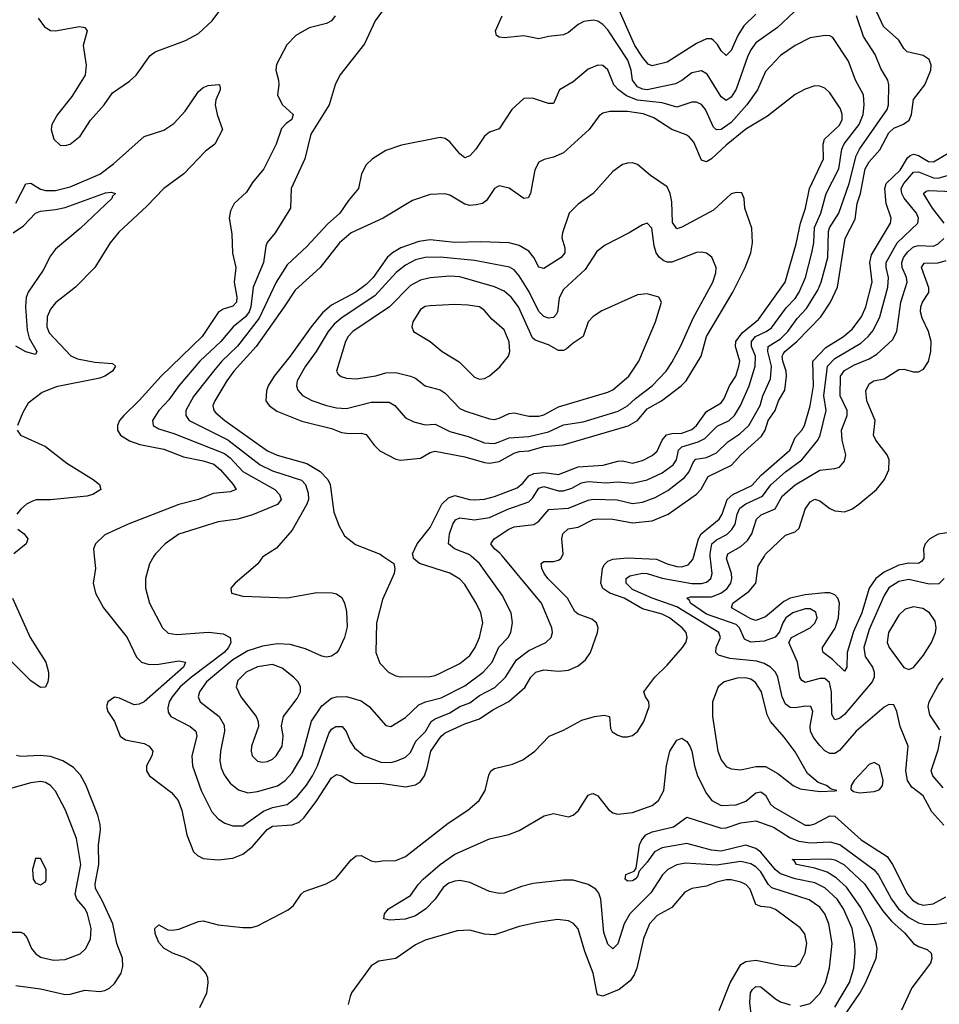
# Model space of a CAD drawing. Header units: inches. Extents: x 1649636 to 1815363, y 506543 to 641975.
# Tile 301 of 656: x 1682505 to 1686234, y 618183 to 622175. Entities that reach past the tile are written whole.
import ezdxf

# ---------------------------------------------------------------- set-up
doc = ezdxf.new("R2010")
doc.units = ezdxf.units.IN
doc.header["$MEASUREMENT"] = 0
doc.layers.add('B6681', color=7, linetype='Continuous')
doc.layers.add('B6682', color=7, linetype='Continuous')

msp = doc.modelspace()

# ---------------------------------------------------------------- linework, layer by layer
at = {"layer": 'B6681', "color": 5}
for points, elevation in [([(1682808, 620000), (1682812.6, 619950), (1682803.9, 619890), (1682812.3, 619850), (1682844.9, 619790), (1682941.4, 619670), (1682978.4, 619590), (1682999.3, 619570), (1683030, 619560.2), (1683070, 619562.1), (1683150, 619575.6), (1683178, 619570), (1683170.1, 619550), (1683010, 619409.3), (1682990, 619399.3), (1682970, 619397.9), (1682910, 619424.2), (1682890, 619428), (1682862.3, 619410), (1682857.5, 619390), (1682862.9, 619370), (1682889.6, 619329.6), (1682912.9, 619270), (1682935, 619255), (1683010, 619240.2), (1683030.3, 619230), (1683044.9, 619210), (1683040.8, 619190), (1683020.2, 619150), (1683019.7, 619130), (1683031.3, 619110), (1683121.3, 619041.3), (1683147.8, 619010), (1683162.4, 618970), (1683182.5, 618870), (1683210, 618800.8), (1683225.9, 618785.9), (1683250, 618774.4), (1683310, 618768.3), (1683370, 618775.9), (1683410, 618792.2), (1683450, 618823.5), (1683508.3, 618891.7), (1683530, 618904.9), (1683610, 618910.6), (1683638.5, 618921.5), (1683659, 618941), (1683710.7, 619009.3), (1683770, 619101.4), (1683790, 619115), (1683810, 619108.9), (1683850, 619083.6), (1683870, 619078.9), (1683970, 619079.4), (1684070, 619065.3), (1684110, 619073.6), (1684130, 619087.1), (1684146.5, 619110), (1684158, 619142), (1684172.1, 619210), (1684213.8, 619270), (1684230, 619284.1), (1684310, 619319.9), (1684370, 619339.9), (1684423.4, 619376.6), (1684489, 619411), (1684553, 619467), (1684578.5, 619510), (1684597.8, 619530), (1684630, 619539.2), (1684690, 619533.2), (1684730, 619538.4), (1684770, 619555), (1684800, 619580), (1684819.9, 619610), (1684847.6, 619690), (1684851.3, 619710), (1684844.4, 619730), (1684824.6, 619744.6), (1684770, 619764.1), (1684755.6, 619775.6), (1684726.4, 619830), (1684646.6, 619910), (1684631.8, 619930), (1684622.3, 619950), (1684619.7, 619970), (1684630, 619978), (1684670, 619978.6), (1684690, 619983), (1684699.8, 619990), (1684704.4, 620000)], 620), ([(1683049.9, 620000), (1683031.3, 619968.7), (1683015.3, 619910), (1683014.9, 619870), (1683032.2, 619810), (1683084.7, 619710), (1683107.1, 619687.1), (1683142.6, 619682.6), (1683271.3, 619691.3), (1683330, 619684.4), (1683358.2, 619670), (1683360.9, 619650), (1683351.5, 619630), (1683334.7, 619610), (1683202.3, 619510), (1683156.7, 619470), (1683123.6, 619430), (1683112, 619410), (1683105.4, 619385.4), (1683107.4, 619367.4), (1683118, 619350), (1683196.9, 619310), (1683219, 619290), (1683223.7, 619270), (1683203.7, 619190), (1683206.7, 619150), (1683241.3, 619050), (1683283.8, 618963.8), (1683310, 618934.7), (1683337.7, 618917.7), (1683370, 618906.7), (1683410, 618907.4), (1683493.8, 618966.2), (1683530, 618981.7), (1683590, 618993.6), (1683630, 619025.2), (1683668.4, 619071.6), (1683693.1, 619110), (1683712.5, 619150), (1683759.4, 619280.6), (1683770, 619298.5), (1683787.2, 619310), (1683812.6, 619310), (1683829.1, 619289.1), (1683845.9, 619250), (1683863.3, 619223.3), (1683901.5, 619190), (1683970, 619165.3), (1684010, 619163.7), (1684035.1, 619170), (1684070, 619185.7), (1684090, 619203.5), (1684111.3, 619250), (1684150.9, 619289.1), (1684173.9, 619330), (1684190, 619340.6), (1684250, 619364.2), (1684290, 619391.1), (1684330, 619405.5), (1684370, 619435.5), (1684431.9, 619468.1), (1684475.7, 619510), (1684519.8, 619580.2), (1684570, 619617.5), (1684639.1, 619650), (1684660.4, 619670), (1684665.6, 619690), (1684662.5, 619710), (1684621, 619810), (1684463, 620000)], 640), ([(1683236.2, 618170), (1683264, 618230), (1683269, 618270), (1683267.9, 618290), (1683260.3, 618310), (1683236.8, 618336.8), (1683213.4, 618353.4), (1683173.6, 618373.6), (1683125.4, 618390), (1683090, 618411.1), (1683070, 618433.6), (1683054.3, 618470), (1683054, 618490), (1683070, 618506), (1683105.8, 618485.8), (1683124, 618484), (1683150, 618488), (1683230, 618518.8), (1683250, 618521.1), (1683310, 618505.8), (1683410, 618494), (1683444.9, 618495.1), (1683470, 618501.3), (1683594.2, 618565.8), (1683615.6, 618584.4), (1683646.6, 618630), (1683659.4, 618640.6), (1683748, 618672), (1683786.8, 618693.2), (1683850, 618768.4), (1683870, 618785), (1683890, 618787), (1683930, 618765.5), (1683950, 618760.3), (1683974.6, 618765.4), (1684030, 618766.6), (1684070, 618782.9), (1684242.4, 618917.6), (1684322.3, 618970), (1684368.4, 619010), (1684393.2, 619050), (1684407.7, 619112.3), (1684416.3, 619130), (1684430, 619138.6), (1684503.9, 619156.1), (1684545.5, 619174.5), (1684593.7, 619210), (1684651.6, 619270), (1684710, 619294), (1684784.6, 619335.4), (1684836, 619350), (1684875.5, 619355.5), (1684897.1, 619350), (1684901.1, 619301.1), (1684908.1, 619288.1), (1684930, 619273.7), (1684950, 619267.6), (1684970, 619267.7), (1684990, 619273.4), (1685011.1, 619290), (1685036.4, 619330), (1685057.2, 619390), (1685056.9, 619410), (1685042.7, 619430), (1685036.3, 619450), (1685081.1, 619510), (1685130, 619557.4), (1685192.3, 619630), (1685206.5, 619650), (1685212.2, 619670), (1685207.4, 619690), (1685191.3, 619710), (1685140.5, 619750), (1685110, 619764.2), (1685030, 619786), (1684955.8, 619830), (1684898.1, 619850), (1684869.3, 619869.3), (1684862.2, 619890), (1684869, 619950), (1684875.5, 619964.5), (1684890, 619979.5), (1684910, 619987.7), (1684970, 619993.6), (1685087.6, 619987.6), (1685130, 619968.9), (1685170, 619958.1), (1685190, 619956.8), (1685215.9, 619964.1), (1685234.2, 619985.8), (1685238.1, 620000)], 580), ([(1683495.9, 620000), (1683490, 619996.2), (1683471.5, 619968.5), (1683378.8, 619890), (1683361, 619870), (1683364.7, 619850), (1683410, 619838.4), (1683590, 619831.5), (1683710, 619852.7), (1683771.8, 619851.8), (1683790, 619847.4), (1683812, 619832), (1683822.8, 619810), (1683830, 619776), (1683832.8, 619712.8), (1683822.7, 619670), (1683799.3, 619620.7), (1683790, 619608.3), (1683770, 619594.8), (1683750, 619590.9), (1683730, 619594.2), (1683664.1, 619624.1), (1683602.3, 619642.3), (1683550, 619644.7), (1683490, 619634.8), (1683430, 619615.6), (1683370, 619579.6), (1683263.3, 619490), (1683234.4, 619450), (1683229.5, 619430), (1683237.5, 619410), (1683314.8, 619350), (1683334.8, 619314.8), (1683336.4, 619290), (1683319.6, 619210), (1683316.8, 619170), (1683321.9, 619141.9), (1683333.9, 619113.9), (1683359.2, 619079.2), (1683392.5, 619052.5), (1683430, 619040.9), (1683470, 619045.4), (1683551.2, 619068.8), (1683581.5, 619090), (1683610, 619121.7), (1683650.3, 619190), (1683688.7, 619331.3), (1683730, 619393.1), (1683770, 619424.1), (1683790, 619430.1), (1683830, 619431.4), (1683890, 619413.9), (1683922.8, 619390), (1683990, 619314), (1684010, 619308.8), (1684070, 619346.2), (1684123.1, 619396.9), (1684151, 619409), (1684214.3, 619425.7), (1684310, 619474), (1684385.2, 619530), (1684420.9, 619570), (1684448.8, 619631.2), (1684485.7, 619670), (1684497.3, 619690), (1684503, 619730), (1684498.1, 619770), (1684462.3, 619842.3), (1684370, 619970.5), (1684336.5, 620000)], 660), ([(1683978.2, 620000), (1684022, 619970), (1684027, 619950), (1684023.2, 619930), (1683976.2, 619823.8), (1683951.9, 619730), (1683949.3, 619610), (1683965.5, 619565.5), (1684000.3, 619530), (1684030, 619514.2), (1684050, 619510.2), (1684170, 619512.4), (1684190, 619516.1), (1684210, 619526.1), (1684290, 619564.2), (1684330, 619596.6), (1684352.7, 619630), (1684369.8, 619669.8), (1684383.2, 619730), (1684374.5, 619770), (1684355.9, 619810), (1684310, 619884.5), (1684290, 619906.2), (1684250, 619931.2), (1684126, 619970), (1684102.7, 619990), (1684100.3, 620000)], 680), ([(1686251.9, 618910), (1686203.4, 618963.4), (1686168.6, 619028.6), (1686123.1, 619063.1), (1686104.8, 619090), (1686097.8, 619130), (1686108.3, 619230), (1686075, 619310), (1686061.7, 619370), (1686050, 619397), (1686030, 619398.3), (1686010, 619388.4), (1685897.6, 619290), (1685830, 619212.2), (1685810, 619199.8), (1685790, 619199.5), (1685770, 619210.6), (1685750, 619232), (1685724.3, 619264.3), (1685712.2, 619290), (1685709.9, 619310.1), (1685721.9, 619370), (1685713.1, 619390), (1685692.1, 619392.1), (1685650, 619384.9), (1685630, 619386.2), (1685610, 619399.9), (1685596.7, 619430), (1685579.4, 619510), (1685569.9, 619530), (1685549.9, 619549.9), (1685524.2, 619564.2), (1685493.8, 619573.8), (1685385, 619585), (1685338.8, 619598.8), (1685327.3, 619610), (1685329.2, 619630), (1685346.8, 619670), (1685339.9, 619690), (1685170, 619794), (1685069.4, 619829.4), (1684990, 619865.4), (1684964.2, 619890), (1684963.8, 619896.2), (1684963.8, 619910), (1684979.2, 619920.8), (1685030, 619931.3), (1685050, 619929.7), (1685110, 619910.1), (1685230, 619889.5), (1685270, 619888.5), (1685290, 619894.3), (1685308.1, 619910), (1685313.6, 619930), (1685305.5, 620000)], 560), ([(1686253.9, 619910), (1686231.9, 619888.1), (1686193.4, 619886.6), (1686110, 619905.4), (1686070, 619897.6), (1686029.1, 619870.9), (1686010, 619839.8), (1685950, 619702.4), (1685927.6, 619630), (1685933.5, 619593.5), (1685963.6, 619550), (1685970.6, 619530), (1685969.6, 619510), (1685962.3, 619490), (1685850, 619358.1), (1685830, 619341.4), (1685810, 619335.9), (1685798.5, 619358.5), (1685796.9, 619450), (1685788.4, 619488.4), (1685770, 619503.8), (1685750, 619504), (1685690, 619487.7), (1685676.4, 619496.4), (1685669.2, 619509.2), (1685659.5, 619570), (1685623.5, 619650), (1685635.1, 619670), (1685710, 619709.5), (1685730, 619728.6), (1685739.5, 619750), (1685733.4, 619773.4), (1685710, 619786.4), (1685690, 619786.4), (1685639.7, 619770), (1685612.3, 619750), (1685599.8, 619730), (1685586.7, 619693.3), (1685568.2, 619671.8), (1685524.4, 619655.6), (1685470, 619650.7), (1685443.8, 619663.8), (1685423.4, 619710), (1685410, 619722.3), (1685290, 619764.1), (1685224.7, 619810), (1685220.8, 619820.8), (1685209.8, 619830), (1685225.2, 619834.8), (1685310, 619835.4), (1685348.7, 619850), (1685372.7, 619867.3), (1685388.6, 619890), (1685393.4, 619910), (1685391.2, 619930), (1685371.4, 619990), (1685373.9, 620000)], 540), ([(1686170.7, 620000), (1686171, 619990), (1686162.4, 619977.6), (1686149.2, 619970.8), (1686110, 619971.2), (1686070, 619963), (1686010, 619934.4), (1685976.3, 619910), (1685949.8, 619870.2), (1685919.3, 619770), (1685885.7, 619694.3), (1685859.9, 619610), (1685859, 619550), (1685850, 619534), (1685801.6, 619581.6), (1685762.5, 619610), (1685760.8, 619620.8), (1685759.9, 619630), (1685812.2, 619707.8), (1685825.2, 619750), (1685829.2, 619810), (1685822, 619830), (1685810, 619843.1), (1685790.8, 619850.8), (1685770, 619851.7), (1685690, 619843.1), (1685630, 619829.4), (1685603.7, 619816.3), (1685530, 619753.6), (1685490, 619739.6), (1685470, 619745.4), (1685392.1, 619790), (1685397.1, 619810), (1685462.6, 619857.4), (1685489.9, 619890), (1685500.2, 619959.8), (1685525.1, 620000)], 520), ([(1682475.9, 619830), (1682547.6, 619670), (1682611.1, 619570), (1682621.7, 619530), (1682622, 619510), (1682619.5, 619490), (1682610, 619469.4), (1682590, 619468), (1682550, 619494.2), (1682432.7, 619612.7)], 580), ([(1686236, 619296), (1686196.3, 619356.3), (1686188.9, 619390), (1686193.6, 619410), (1686230, 619477.2), (1686250, 619505.2)], 540), ([(1685670, 618175.6), (1685710, 618186.6), (1685750, 618226.5), (1685772.5, 618270), (1685788.6, 618331.4), (1685799, 618430), (1685786.3, 618510), (1685769.9, 618550), (1685750, 618576.5), (1685706.4, 618606.4), (1685555, 618655), (1685539.5, 618670), (1685510, 618720.1), (1685490, 618740.1), (1685470, 618752.8), (1685430, 618762.6), (1685330, 618747.7), (1685204.4, 618755.6), (1685170, 618748.4), (1685134, 618730), (1685111.7, 618708.3), (1685064.8, 618635.2), (1684979.1, 618550), (1684956.9, 618510), (1684930, 618428.2), (1684910, 618408.7), (1684890, 618427.2), (1684873.9, 618473.9), (1684861.2, 618610), (1684854.1, 618634.1), (1684841.6, 618650), (1684810, 618669.1), (1684750, 618686.5), (1684710, 618686.6), (1684587.5, 618672.5), (1684539.7, 618660.3), (1684470, 618633.9), (1684450, 618632), (1684410, 618641), (1684330, 618676.8), (1684290, 618684.7), (1684270, 618682.8), (1684245.4, 618674.6), (1684222.6, 618657.4), (1684190, 618609.8), (1684152.2, 618570), (1684110, 618542), (1684068.3, 618528.3), (1684004.8, 618524.8), (1683982, 618530), (1683985.2, 618550), (1684001.2, 618570), (1684090, 618623.7), (1684122.4, 618670), (1684142, 618690), (1684210.8, 618750), (1684270, 618792.1), (1684410, 618853.4), (1684488.7, 618871.3), (1684530, 618887.4), (1684632.1, 618947.9), (1684670, 618956.5), (1684730, 618943.1), (1684750, 618950.3), (1684770.6, 618969.4), (1684810, 619030.4), (1684823.8, 619036.2), (1684830, 619038.4), (1684850, 619028.2), (1684893.3, 618973.3), (1684910, 618959.5), (1684930, 618953.4), (1684990, 618960.8), (1685070, 618989.2), (1685095.3, 619010), (1685117.1, 619050), (1685127.5, 619150), (1685141.4, 619210), (1685170, 619253.4), (1685190, 619262.6), (1685210, 619248.9), (1685222, 619230), (1685230.8, 619210), (1685241.4, 619150), (1685254.3, 619110), (1685290, 619038), (1685311.4, 619010), (1685350, 618989.5), (1685410, 618991.3), (1685450, 619007.3), (1685490, 619040.5), (1685510, 619045.1), (1685530, 619031), (1685550, 618994.3), (1685562.7, 618982.7), (1685690, 618909.7), (1685710, 618908.9), (1685730, 618914.2), (1685790, 618947.7), (1685810, 618945.8), (1685917.9, 618850), (1686022.2, 618782.2), (1686044.1, 618750), (1686104.6, 618630), (1686125.1, 618605.1), (1686149.3, 618590), (1686170, 618585.5), (1686209, 618591), (1686261.1, 618618.9)], 560), ([(1686250, 619061), (1686207.6, 619110), (1686200.7, 619130), (1686230, 619214.9), (1686240.1, 619270)], 540), ([(1682490, 618259.7), (1682590, 618246.6), (1682690, 618223.2), (1682710, 618224.6), (1682770, 618241.1), (1682830, 618235.2), (1682850, 618238.8), (1682870, 618249.1), (1682890, 618267.6), (1682917.1, 618310), (1682923.4, 618336.6), (1682922, 618370), (1682899.7, 618430), (1682883.6, 618510), (1682841.6, 618601.6), (1682812.3, 618652.3), (1682811.3, 618671.3), (1682825.8, 618750), (1682825.5, 618830), (1682833.7, 618890), (1682832, 618912), (1682821.9, 618950), (1682773, 619073), (1682751.7, 619111.7), (1682723.2, 619143.2), (1682679.8, 619170), (1682630, 619187.5), (1682588.1, 619191.9), (1682510, 619188), (1682492.5, 619192.5)], 620), ([(1682450, 618476.3), (1682510, 618475.8), (1682520.3, 618470), (1682534.2, 618454.2), (1682553, 618410), (1682569.6, 618389.6), (1682590, 618375), (1682642, 618362), (1682690, 618365.5), (1682750, 618388.3), (1682772.4, 618407.6), (1682792.5, 618447.5), (1682795, 618490), (1682780.7, 618550), (1682771.4, 618570), (1682737.3, 618610), (1682730.7, 618630), (1682753.5, 618750), (1682735.6, 618855.6), (1682691.8, 618970), (1682650, 619047.6), (1682630, 619070.7), (1682610, 619082.9), (1682590, 619087), (1682550, 619081.5), (1682410, 619042)], 640), ([(1685810, 618172.3), (1685870, 618271.9), (1685887.3, 618330), (1685892.9, 618390), (1685891.5, 618428.5), (1685880.3, 618490), (1685846.2, 618570), (1685819.7, 618610), (1685770, 618655.7), (1685730, 618675.3), (1685650, 618691.5), (1685590, 618712.2), (1685570, 618728.6), (1685510, 618800.6), (1685490, 618814.7), (1685450, 618827.9), (1685350, 618804), (1685310, 618808.1), (1685210, 618835.3), (1685110, 618818.1), (1685079, 618801), (1685050, 618758.8), (1685016.7, 618723.3), (1685010, 618701.3), (1685000.3, 618690), (1684990, 618683.5), (1684970, 618683.1), (1684960.5, 618690), (1684962.7, 618710), (1684996.6, 618723.4), (1685004.4, 618735.6), (1685019.1, 618830), (1685028, 618850), (1685044.4, 618870), (1685070, 618882.5), (1685156.8, 618903.2), (1685210, 618942), (1685350, 618897.8), (1685370, 618898.4), (1685430, 618918.7), (1685490, 618926.6), (1685561.3, 618901.3), (1685630, 618858.2), (1685664.8, 618844.8), (1685710, 618838.2), (1685790, 618841.5), (1685831.1, 618831.1), (1685970, 618728.6), (1685987.3, 618707.3), (1686040.1, 618610), (1686068.5, 618570), (1686110, 618535.3), (1686150, 618513.6), (1686172.3, 618507.7), (1686213.1, 618506.9), (1686283.3, 618516.7)], 540), ([(1685803.8, 618070), (1685911.6, 618228.4), (1685935.3, 618270), (1685978.7, 618370), (1685982, 618410), (1685978.6, 618430), (1685957.4, 618490), (1685915.5, 618575.5), (1685857.5, 618657.5), (1685815.9, 618695.9), (1685778.8, 618718.8), (1685730, 618734.5), (1685655.1, 618750), (1685646.1, 618766.1), (1685637.2, 618770), (1685790, 618773.1), (1685810, 618768.7), (1685846.8, 618750), (1685931.2, 618671.2), (1686003.2, 618563.2), (1686040, 618520), (1686092.7, 618472.7), (1686130, 618430.1), (1686150, 618417.3), (1686185.2, 618405.2), (1686201, 618390), (1686203.5, 618370), (1686198.4, 618350), (1686123.3, 618250), (1686080.5, 618159.5)], 520), ([(1685342.1, 618157.9), (1685385.9, 618270), (1685430, 618344.1), (1685450, 618357.3), (1685490, 618362.6), (1685590, 618341.7), (1685650, 618336.9), (1685670.4, 618349.6), (1685690.5, 618390), (1685697, 618430), (1685688.6, 618468.6), (1685670, 618492.9), (1685570, 618567.7), (1685550, 618575.6), (1685510, 618580.1), (1685490, 618588.5), (1685467.1, 618650), (1685450, 618668.4), (1685430, 618678.3), (1685390, 618688.5), (1685370, 618688), (1685330, 618678.3), (1685290, 618662), (1685230, 618653.1), (1685202.6, 618637.4), (1685150, 618576), (1685090, 618543.8), (1685058.8, 618510), (1685034.4, 618450), (1685007, 618330), (1684996.8, 618303.2), (1684981, 618279), (1684936.3, 618243.7), (1684870, 618216.8), (1684850, 618221.6), (1684846.4, 618226.4), (1684830.4, 618310), (1684796.9, 618396.9), (1684770, 618489.6), (1684751.1, 618511.1), (1684730, 618522.2), (1684686.4, 618526.4), (1684605.4, 618514.6), (1684530, 618498.3), (1684430, 618465), (1684390, 618467.2), (1684330, 618483.5), (1684279, 618481), (1684150, 618443.6), (1684110, 618424.5), (1684030.6, 618369.4), (1683962, 618358), (1683930, 618339.3), (1683851.4, 618230), (1683845.1, 618214.9), (1683837.4, 618182.6)], 580), ([(1685476.6, 618096.6), (1685465.6, 618190), (1685468.8, 618230), (1685476.8, 618243.2), (1685490, 618255.3), (1685510, 618254), (1685570, 618205.2), (1685590, 618193.7), (1685630, 618181.3)], 560)]:
    msp.add_lwpolyline(points, dxfattribs=dict(at, elevation=elevation))
for points, elevation in [([(1686130, 619794.5), (1686095.1, 619784.9), (1686070, 619760.4), (1686028.4, 619690), (1686023.2, 619650), (1686030.9, 619630), (1686090, 619548.8), (1686110, 619540.9), (1686130, 619548.9), (1686170, 619598), (1686202.6, 619650), (1686218, 619690), (1686220.8, 619710), (1686216.8, 619736.8), (1686194.8, 619770), (1686167.2, 619787.2)], 560), ([(1683530, 619560.9), (1683470, 619551.3), (1683423.8, 619530), (1683390, 619496.4), (1683383.6, 619470), (1683401.5, 619430), (1683463.9, 619350), (1683472.9, 619330), (1683474, 619310), (1683445.5, 619230), (1683443.7, 619210), (1683448.6, 619190), (1683470, 619169.4), (1683490, 619165), (1683510, 619167.3), (1683530, 619176.6), (1683545.3, 619190), (1683569.8, 619230), (1683573.9, 619270), (1683567.5, 619312.5), (1683574.4, 619350), (1683630, 619423.2), (1683643.4, 619450), (1683643.7, 619470), (1683634.5, 619490), (1683615.9, 619510), (1683570, 619546.3)], 680), ([(1685450, 619507), (1685414.3, 619505.7), (1685361.7, 619490), (1685338, 619470), (1685313.8, 619410), (1685315, 619350), (1685336.2, 619210), (1685350, 619174.3), (1685370, 619147.2), (1685390, 619137.5), (1685430, 619134.4), (1685490, 619147.9), (1685530, 619146.6), (1685578.7, 619118.7), (1685642, 619070), (1685670, 619057.3), (1685750, 619046.3), (1685810, 619048.9), (1685818, 619050), (1685795.9, 619055.9), (1685777.2, 619070), (1685742.7, 619082.7), (1685699.3, 619119.3), (1685650, 619206.4), (1685605.7, 619265.7), (1685549.1, 619329.1), (1685536.4, 619356.4), (1685512.8, 619450), (1685488.2, 619488.2), (1685470, 619500.7)], 580), ([(1685970, 619164), (1685950, 619154.8), (1685888.9, 619090), (1685876.3, 619070), (1685876, 619056), (1685886.2, 619046.2), (1685910, 619040.4), (1685970, 619045.4), (1685990, 619053.2), (1685998.2, 619061.8), (1686004, 619070), (1686006.9, 619090), (1685991, 619151)], 580), ([(1682590, 618774), (1682570, 618774), (1682557.3, 618730), (1682560.7, 618690), (1682570, 618676), (1682590, 618668), (1682610, 618681), (1682612.7, 618687.3), (1682613.3, 618730)], 660)]:
    msp.add_lwpolyline(points, close=True, dxfattribs=dict(at, elevation=elevation))
at = {"layer": 'B6682', "color": 5}
for points, elevation in [([(1684032.5, 622287.5), (1683946.7, 622170), (1683902.9, 622077.1), (1683803.6, 621950), (1683784.9, 621910), (1683760.8, 621830), (1683685.8, 621710), (1683662, 621610), (1683606.4, 621490), (1683602.8, 621410), (1683541.3, 621310), (1683508.5, 621271.5), (1683503.1, 621256.9), (1683494.2, 621190), (1683451.6, 621090), (1683442.9, 621010), (1683435.3, 620990), (1683420.9, 620970), (1683370.6, 620930), (1683320.3, 620870), (1683235.9, 620790), (1683151, 620690), (1683110, 620633.6), (1683069.5, 620590), (1683043.9, 620550), (1683046, 620530), (1683070, 620516), (1683130, 620497.1), (1683335.8, 620415.8), (1683358.3, 620398.3), (1683410, 620343.7), (1683539.8, 620270), (1683559.5, 620250), (1683565.5, 620230), (1683550.4, 620209.6), (1683450, 620166.8), (1683390, 620150.5), (1683310, 620139.5), (1683150, 620089.7), (1683095.8, 620050), (1683055.8, 620010), (1683049.9, 620000)], 640), ([(1682580.6, 622180.6), (1682605.9, 622145.9), (1682630, 622131.2), (1682650, 622129.5), (1682747.5, 622147.5), (1682770, 622143.1), (1682778.5, 622130), (1682762.8, 622070), (1682775.3, 621990), (1682770.3, 621950), (1682716.9, 621863.1), (1682658.3, 621790), (1682635.6, 621750), (1682632.9, 621730), (1682644, 621690), (1682670, 621665.6), (1682690, 621664.6), (1682710, 621670.2), (1682750, 621701.8), (1682792.8, 621767.2), (1682848.4, 621830), (1682882, 621878), (1682950, 621925.1), (1682977, 621950), (1683033.8, 622030), (1683055.1, 622044.9), (1683177.6, 622090), (1683230, 622118.2), (1683286, 622170), (1683350, 622256.9)], 620), ([(1685711.1, 622268.9), (1685577.6, 622142.4), (1685490, 622080.2), (1685470, 622052.8), (1685456.5, 622023.5), (1685410, 621892.3), (1685390, 621860.2), (1685370, 621846.9), (1685350, 621861.6), (1685293.5, 621953.5), (1685270, 621967.8), (1685230, 621959.6), (1685190, 621928.1), (1685165.1, 621914.9), (1685050, 621890.9), (1685030, 621892.6), (1685010, 621902.4), (1684990.7, 621930), (1684984.8, 621970), (1684970.6, 622010), (1684890, 622132.8), (1684870, 622155.2), (1684850, 622169.1), (1684830, 622172.3), (1684793.1, 622166.9), (1684770, 622155.7), (1684730, 622122.9), (1684710, 622112.9), (1684650, 622106.8), (1684610, 622096.8), (1684550, 622109.8), (1684470, 622100.5), (1684450, 622103.6), (1684439.3, 622110), (1684434, 622130), (1684461.7, 622190)], 640), ([(1684704.4, 620000), (1684709, 620010), (1684704, 620070), (1684707.1, 620090), (1684729.6, 620110.4), (1684770, 620116.8), (1684830, 620148), (1684850, 620151.6), (1684910, 620150.1), (1684990, 620134.8), (1685070, 620143.3), (1685134.6, 620170), (1685250, 620251.2), (1685268.5, 620271.5), (1685297.1, 620322.9), (1685391.2, 620368.8), (1685429.5, 620410.5), (1685513.8, 620486.2), (1685527.4, 620510), (1685540.4, 620550), (1685568.5, 620590), (1685581.9, 620630), (1685607.2, 620672.8), (1685614.6, 620730), (1685612.9, 620750), (1685599.5, 620790), (1685597, 620810), (1685600.9, 620819.1), (1685607.9, 620830), (1685656.6, 620870), (1685753.3, 620970), (1685792.4, 621030), (1685820.7, 621090), (1685852.9, 621287.1), (1685893.4, 621366.6), (1685900.9, 621430), (1685915.1, 621470), (1685934.1, 621570), (1685950, 621598.1), (1685992.7, 621647.3), (1686030, 621716.3), (1686050, 621734.6), (1686088.9, 621751.1), (1686112.1, 621767.9), (1686121.7, 621790), (1686128.9, 621851.1), (1686175.2, 621910), (1686200.2, 621970), (1686201.6, 621990), (1686192.9, 622012.9), (1686168.9, 622028.9), (1686104.1, 622044.1), (1686090, 622057.8), (1686070, 622091.9), (1686007.3, 622147.3), (1685950.4, 622270)], 620), ([(1685490, 622197.3), (1685441.7, 622150), (1685416.6, 622110), (1685390, 622049.8), (1685370, 622028.8), (1685350, 622047.7), (1685334.3, 622074.3), (1685318.9, 622090), (1685310, 622096.5), (1685290, 622096.4), (1685250, 622077.4), (1685130, 622002.2), (1685070, 621987.5), (1685054.2, 621994.2), (1685030, 622022), (1684998.9, 622070), (1684919.3, 622250)], 620), ([(1683783.9, 622190), (1683770.3, 622170), (1683750, 622159.8), (1683679.1, 622140.9), (1683624.9, 622110), (1683587.9, 622072.1), (1683546.8, 621993.2), (1683544.1, 621970), (1683555.4, 621930), (1683556.3, 621910), (1683550.2, 621869.8), (1683570, 621831.3), (1683614.5, 621790), (1683609.1, 621770), (1683586, 621754), (1683567.1, 621732.9), (1683545.7, 621670), (1683495.5, 621570), (1683450, 621514.6), (1683424.8, 621475.2), (1683374.9, 621430), (1683360.4, 621399.6), (1683354.4, 621370), (1683366.1, 621306.1), (1683367.7, 621227.7), (1683381.2, 621170), (1683374.4, 621110), (1683385.4, 621050), (1683383.9, 621030), (1683370, 621012.8), (1683330, 621000.8), (1683310, 620988), (1683244.9, 620890), (1683078.8, 620730), (1682990, 620631.1), (1682927.1, 620570), (1682910.1, 620550), (1682901.6, 620530), (1682902.5, 620510), (1682914.5, 620490), (1682950, 620466.8), (1682993.2, 620453.2), (1683090, 620433.5), (1683170, 620402.3), (1683250, 620386), (1683292.3, 620372.3), (1683319.9, 620350), (1683371.6, 620290), (1683383.1, 620270), (1683359.2, 620260.8), (1683290, 620254.4), (1683230, 620229.4), (1683150, 620209), (1682945.2, 620130), (1682850, 620086.1), (1682813.4, 620050), (1682805.3, 620030), (1682808, 620000)], 620), ([(1684463, 620000), (1684452.5, 620012.5), (1684430.8, 620030), (1684415.8, 620050), (1684429.7, 620070), (1684488.4, 620110), (1684510, 620118.8), (1684590, 620127.6), (1684610, 620141.2), (1684651.3, 620188.7), (1684730, 620194.7), (1684810, 620227.2), (1684830, 620231.3), (1684928.2, 620228.2), (1684990, 620213.8), (1685030, 620219.3), (1685081.9, 620238.1), (1685133.4, 620266.6), (1685201.5, 620318.5), (1685219.1, 620340.9), (1685237.7, 620382.3), (1685247.2, 620392.8), (1685290, 620399.3), (1685330, 620418.4), (1685376, 620464), (1685424.8, 620495.2), (1685461.7, 620530), (1685508.1, 620610), (1685518.5, 620650), (1685550, 620718.9), (1685553.9, 620770), (1685539.4, 620830), (1685539.7, 620850), (1685590, 620880.9), (1685620.1, 620910), (1685657.1, 620962.9), (1685696.1, 621003.9), (1685741.7, 621078.3), (1685755.6, 621110), (1685781.6, 621210), (1685784.4, 621315.6), (1685789.3, 621330.7), (1685826.1, 621390), (1685868.9, 621511.1), (1685897.5, 621622.5), (1685910.9, 621649.1), (1686022.2, 621810), (1686027.6, 621830), (1686029.9, 621909.9), (1686025.8, 621930), (1685996.4, 621976.4), (1685974.1, 622034.1), (1685926.8, 622106.8), (1685897.9, 622190)], 640), ([(1684336.5, 620000), (1684330, 620005.7), (1684268.7, 620030), (1684244.6, 620050), (1684247.9, 620090), (1684262.2, 620130), (1684273, 620147), (1684290, 620155), (1684350, 620147.6), (1684410, 620156.8), (1684484.1, 620190), (1684570, 620220.8), (1684584.8, 620235.2), (1684610, 620275.8), (1684630, 620282.9), (1684690, 620264.8), (1684710, 620265.1), (1684744.3, 620275.7), (1684783, 620297), (1684810, 620302.5), (1684883.4, 620296.6), (1684930, 620301.8), (1684990, 620295.3), (1685050, 620309.2), (1685110, 620338.3), (1685154.3, 620370), (1685169, 620390), (1685176.7, 620430), (1685190, 620443), (1685256.2, 620463.8), (1685282.8, 620477.2), (1685333.7, 620526.3), (1685382.4, 620550), (1685403.1, 620570), (1685427.9, 620610), (1685463.1, 620690), (1685487.9, 620770), (1685488.7, 620810), (1685472.3, 620850), (1685473, 620870), (1685489.3, 620890.7), (1685532.1, 620910), (1685554, 620926), (1685612.9, 621007.1), (1685650, 621045), (1685665.9, 621070), (1685691.4, 621130), (1685717.5, 621230), (1685725.3, 621270), (1685727.9, 621332.1), (1685754.3, 621390), (1685775.8, 621470), (1685827.3, 621570), (1685838.9, 621650), (1685848.8, 621671.2), (1685909.5, 621750), (1685924.8, 621790), (1685929.9, 621830), (1685926.2, 621870), (1685894, 621930), (1685865.8, 622005.8), (1685802, 622102), (1685790, 622109.7), (1685771, 622111), (1685710, 622100.7), (1685650, 622069.8), (1685590.2, 622030), (1685530, 621964.4), (1685496.4, 621890), (1685453.9, 621830), (1685390, 621758.3), (1685350, 621729.5), (1685330, 621727.9), (1685318.8, 621738.8), (1685285.6, 621810), (1685270, 621830.5), (1685250, 621840.2), (1685230, 621839.6), (1685170, 621819.9), (1685110, 621837.2), (1685010, 621848), (1684965.9, 621865.9), (1684933.2, 621890), (1684915, 621910), (1684890, 621971.1), (1684870, 621988.5), (1684850, 621990.8), (1684810, 621974.2), (1684750, 621923.1), (1684694, 621890), (1684670, 621834.5), (1684650, 621834.5), (1684584, 621856), (1684550, 621855.1), (1684501.5, 621810), (1684450, 621731.8), (1684410, 621718.4), (1684390, 621702.9), (1684354.7, 621650), (1684330, 621623), (1684310, 621615.1), (1684290, 621631.3), (1684250, 621679.7), (1684230, 621693.3), (1684210, 621697.6), (1684054, 621666), (1683990, 621643.9), (1683935.3, 621610), (1683910, 621585.6), (1683891.5, 621550), (1683878.9, 621490), (1683838, 621442), (1683803.8, 621390), (1683753.9, 621346.1), (1683670, 621255), (1683590, 621180.7), (1683545.1, 621110), (1683475.8, 620964.2), (1683388.3, 620851.7), (1683324.9, 620790), (1683291, 620750), (1683210, 620646.5), (1683179.1, 620590), (1683179, 620570), (1683193.1, 620550), (1683350, 620471.4), (1683480.1, 620370), (1683530, 620346.3), (1683647.7, 620307.7), (1683663.8, 620290), (1683675, 620255), (1683676.6, 620230), (1683670.1, 620210), (1683610, 620105.1), (1683547.1, 620032.9), (1683495.9, 620000)], 660), ([(1682489.7, 621430.3), (1682530, 621508.7), (1682550, 621511.5), (1682590, 621488), (1682610, 621481.6), (1682650, 621482.6), (1682710, 621496.7), (1682830, 621548.2), (1682886.2, 621590), (1683010, 621701), (1683090, 621726.9), (1683130, 621753.7), (1683176, 621804), (1683230, 621883.5), (1683250, 621900.1), (1683270, 621907.8), (1683311.3, 621911.3), (1683316, 621910), (1683318.9, 621898.9), (1683318.9, 621890), (1683300.9, 621850), (1683298.6, 621830), (1683306.5, 621790), (1683327.2, 621730), (1683296.3, 621670), (1683258.5, 621641.5), (1683170.6, 621550), (1683090.1, 621490), (1683021.1, 621418.9), (1682906.8, 621313.2), (1682872.6, 621270), (1682810, 621169.8), (1682731.8, 621090), (1682650, 621026.5), (1682630, 621001.6), (1682616.9, 620970), (1682616, 620930), (1682625.4, 620905.4), (1682712.5, 620812.5), (1682740.2, 620800.2), (1682810, 620785.8), (1682881.3, 620781.3), (1682894.2, 620770), (1682881.1, 620750), (1682851.3, 620730), (1682830, 620722.1), (1682653.5, 620686.5), (1682596.3, 620663.7), (1682540.4, 620619.6), (1682517.6, 620582.4), (1682496.5, 620530)], 580), ([(1684100.3, 620000), (1684098, 620010), (1684116.8, 620050), (1684170, 620116.3), (1684216.7, 620210), (1684243.5, 620236.5), (1684270, 620245.5), (1684329.7, 620229.7), (1684350, 620228.9), (1684390, 620231.2), (1684430, 620241.1), (1684522.5, 620277.5), (1684544.8, 620295.2), (1684570, 620325.6), (1684590, 620335.5), (1684630, 620339.1), (1684690, 620330.4), (1684770, 620361.4), (1684871.5, 620368.5), (1684930, 620384.8), (1684950, 620385.7), (1684990, 620377.2), (1685030, 620387.5), (1685070, 620408.6), (1685090, 620425.3), (1685110.3, 620470), (1685127.8, 620492.2), (1685150, 620497.6), (1685190, 620498.8), (1685230, 620513.3), (1685250, 620530.1), (1685290, 620586.1), (1685350, 620621.7), (1685361.6, 620638.4), (1685383.4, 620690), (1685408.7, 620730), (1685421.7, 620770), (1685424.7, 620790), (1685407.6, 620850), (1685409.6, 620870.4), (1685434.6, 620905.4), (1685500.5, 620959.5), (1685609.3, 621110.7), (1685654.2, 621265.8), (1685670.9, 621350), (1685692, 621410), (1685708.4, 621490), (1685764, 621610), (1685763.2, 621670), (1685768.2, 621690), (1685830, 621747), (1685839.9, 621770), (1685840.4, 621790), (1685833.1, 621813.1), (1685790, 621877.7), (1685770, 621896.8), (1685750, 621904.5), (1685730, 621905.8), (1685690, 621893.6), (1685650, 621871.6), (1685536.9, 621783.1), (1685450, 621730.9), (1685370, 621666.5), (1685310, 621610.4), (1685290, 621598), (1685270, 621605.8), (1685238.1, 621678.1), (1685219.9, 621699.9), (1685208.1, 621708.1), (1685150, 621728.9), (1685077.2, 621777.2), (1685032.7, 621792.7), (1684970, 621802.9), (1684897.7, 621802.3), (1684870, 621795.2), (1684855, 621785), (1684814.6, 621730), (1684710, 621634.9), (1684670, 621617), (1684631.7, 621608.3), (1684610, 621596.4), (1684594.2, 621565.8), (1684576.1, 621470), (1684567.5, 621452.5), (1684550, 621449.9), (1684490, 621491.2), (1684450, 621501.6), (1684430, 621489.7), (1684398.7, 621441.3), (1684381.8, 621430), (1684356.5, 621423.5), (1684330, 621421.9), (1684310, 621426.5), (1684250, 621463.4), (1684228.7, 621468.7), (1684170, 621466.6), (1684097.8, 621442.2), (1683979.3, 621370), (1683850, 621310.4), (1683802, 621270), (1683723.2, 621170), (1683621.7, 621078.3), (1683578.4, 621010), (1683463.9, 620850), (1683373, 620750), (1683345.3, 620710), (1683296.3, 620630), (1683289, 620610), (1683292.5, 620590), (1683300.7, 620580.7), (1683337, 620550), (1683510, 620427.2), (1683550, 620409), (1683670, 620375.8), (1683723.4, 620343.4), (1683754.3, 620310), (1683764.4, 620290), (1683778.5, 620178.5), (1683800.9, 620120.9), (1683822.7, 620082.7), (1683867.4, 620047.4), (1683967.4, 620007.4), (1683978.2, 620000)], 680), ([(1685238.1, 620000), (1685257.8, 620070), (1685268.1, 620090), (1685341.3, 620150), (1685353, 620170), (1685374.1, 620230), (1685397.2, 620250), (1685473.5, 620286.5), (1685512.2, 620327.8), (1685627.9, 620430), (1685650, 620481.2), (1685677, 620510), (1685688.1, 620530), (1685710.7, 620609.3), (1685724.4, 620690), (1685721.4, 620790), (1685774.6, 620845.4), (1685845.8, 620890), (1685880.1, 620919.9), (1685919, 620970), (1685936.8, 621010), (1685961.9, 621110), (1685952.4, 621190), (1685958.6, 621221.4), (1686035.5, 621350), (1686038.3, 621370), (1686018.9, 621430), (1686013.7, 621490), (1686018.8, 621510), (1686075.7, 621564.3), (1686105.1, 621614.9), (1686115.3, 621624.7), (1686130, 621629.7), (1686150, 621624.1), (1686190, 621599.7), (1686210, 621598.8), (1686270, 621632.9)], 580), ([(1685305.5, 620000), (1685304.4, 620010), (1685311.6, 620050), (1685330, 620066.3), (1685372.1, 620087.9), (1685392.2, 620107.8), (1685406.1, 620130), (1685413.8, 620170), (1685425.9, 620194.1), (1685450, 620212.7), (1685517.1, 620242.9), (1685551.5, 620288.5), (1685610, 620341.8), (1685676.6, 620390), (1685741.5, 620470), (1685751.2, 620490), (1685775.3, 620590), (1685766.2, 620650), (1685780.6, 620770), (1685810, 620800.9), (1685916.2, 620863.8), (1685945.9, 620890), (1685965.3, 620914.7), (1685992.9, 620970), (1686024.8, 621090), (1686028.6, 621130), (1686018.3, 621170), (1686019.1, 621190), (1686063.4, 621270), (1686146.9, 621350), (1686149.9, 621370), (1686142, 621390), (1686091.2, 621451.2), (1686081.6, 621470), (1686079.2, 621490), (1686089.9, 621510), (1686130, 621556.4), (1686150, 621557.4), (1686210, 621533.3), (1686230, 621532.7), (1686290, 621549.7)], 560), ([(1682479.1, 621310), (1682521, 621339), (1682570, 621390.9), (1682590, 621398.4), (1682650, 621404.5), (1682690, 621413.8), (1682852.7, 621472.7), (1682875.9, 621475.9), (1682893.4, 621470), (1682881.4, 621458.6), (1682879, 621450), (1682750, 621327.5), (1682650, 621245), (1682630, 621217.2), (1682600.5, 621159.5), (1682539.5, 621070), (1682532, 621048), (1682528.5, 621010), (1682536.3, 620916.3), (1682544, 620884), (1682574.4, 620830), (1682570, 620818), (1682530, 620828.4), (1682490, 620850.6)], 560), ([(1686254.3, 621350), (1686206.4, 621410), (1686170, 621470.4), (1686180.3, 621479.7), (1686190, 621481.6), (1686290, 621478.4)], 540), ([(1685373.9, 620000), (1685376.3, 620010), (1685430, 620039.4), (1685456.9, 620063.1), (1685474.5, 620090), (1685492.6, 620150), (1685512.1, 620167.9), (1685568.2, 620191.8), (1685596.4, 620243.6), (1685650, 620289.6), (1685750, 620349.1), (1685810, 620354.9), (1685830, 620361.3), (1685850, 620385.5), (1685855.5, 620410), (1685840.7, 620470), (1685838.1, 620510), (1685860.4, 620570), (1685860.6, 620590), (1685832.1, 620650), (1685834, 620730), (1685850, 620752.5), (1685890, 620776.1), (1685950, 620799.6), (1685980.8, 620819.2), (1686043.8, 620876.2), (1686061.2, 620910), (1686077.7, 621030), (1686103.8, 621110), (1686101.2, 621130), (1686083.7, 621170), (1686081.9, 621190), (1686088.7, 621210), (1686105.8, 621234.2), (1686130, 621253.7), (1686150, 621259.5), (1686210, 621257.1), (1686230, 621265.6), (1686252.2, 621287.8)], 540), ([(1685525.1, 620000), (1685530, 620007.8), (1685610, 620085.2), (1685650, 620099.1), (1685666.1, 620113.9), (1685690.6, 620190), (1685710, 620220.7), (1685730, 620230.9), (1685750, 620223.8), (1685790, 620192.8), (1685810, 620183.1), (1685850, 620179), (1685878.8, 620190), (1685908.2, 620210), (1685979.4, 620270), (1686012.1, 620310), (1686029.1, 620350), (1686030.5, 620390), (1686022.4, 620410), (1685977, 620470), (1685967.5, 620490), (1685974, 620550), (1685940.5, 620630), (1685936.8, 620670), (1685950, 620698.2), (1685968.2, 620710), (1686010, 620718.7), (1686070, 620756.3), (1686090, 620758.4), (1686130, 620747.6), (1686150, 620747.2), (1686170, 620758.3), (1686190, 620788.5), (1686200.2, 620830), (1686200.5, 620870), (1686189.9, 620910), (1686164.4, 620964.4), (1686158, 620990), (1686159.1, 621010), (1686166.4, 621030), (1686191.9, 621068.1), (1686192.1, 621087.9), (1686161.7, 621170), (1686172, 621188), (1686230, 621188.3), (1686261.2, 621198.8)], 520), ([(1682495.6, 620510), (1682508.9, 620490), (1682610, 620444.7), (1682697.1, 620377.1), (1682803.1, 620310), (1682828.4, 620290), (1682834, 620270), (1682802.6, 620250), (1682777, 620243), (1682630, 620227.9), (1682572.3, 620227.7), (1682556.9, 620223.1), (1682532.9, 620210), (1682510.2, 620190), (1682494.4, 620170)], 580), ([(1682497.8, 620110), (1682524, 620090), (1682539.1, 620070), (1682531.1, 620050), (1682481.5, 620010)], 580), ([(1686276, 620096), (1686230, 620089), (1686195.1, 620070), (1686176.9, 620050), (1686169.7, 620030), (1686170.7, 620000)], 520)]:
    msp.add_lwpolyline(points, dxfattribs=dict(at, elevation=elevation))
for points, elevation in [([(1684990, 621594), (1684970, 621593.4), (1684950, 621587.6), (1684910, 621559.5), (1684830, 621469.8), (1684770, 621427.4), (1684733.1, 621390), (1684705.6, 621310), (1684703.8, 621290), (1684715.6, 621250), (1684716.1, 621230), (1684700.6, 621210), (1684630, 621165.8), (1684610, 621170.8), (1684590.6, 621210.6), (1684570, 621236.1), (1684530, 621259.3), (1684490, 621269.5), (1684374.1, 621274.1), (1684270, 621272), (1684170, 621281.9), (1684124.4, 621275.6), (1684051, 621250), (1684017.6, 621230), (1683995.8, 621210), (1683938.6, 621130), (1683910, 621100.9), (1683869, 621070), (1683770, 621016.7), (1683733.6, 620986.4), (1683686.6, 620930), (1683602.4, 620810), (1683537.7, 620730), (1683513.2, 620690), (1683506.4, 620670), (1683503.7, 620630), (1683516.6, 620610), (1683547.8, 620587.8), (1683650, 620546.8), (1683770, 620516.9), (1683810, 620501.2), (1683843, 620497), (1683890, 620498.5), (1683910, 620492.8), (1683942.2, 620450), (1683966.3, 620426.3), (1684030, 620392.9), (1684050, 620389.3), (1684130, 620396.6), (1684170, 620420.1), (1684190, 620425.8), (1684310, 620402), (1684390, 620379), (1684410, 620377.4), (1684450, 620383.4), (1684510, 620417.5), (1684530, 620423.9), (1684570, 620427.3), (1684630, 620443.9), (1684708.3, 620451.7), (1684972.4, 620527.6), (1685009.7, 620550.3), (1685050, 620597.6), (1685108.2, 620630), (1685187.5, 620690), (1685207.2, 620710), (1685268, 620810), (1685289.7, 620890.3), (1685397.4, 621070), (1685446.4, 621170), (1685469.3, 621230), (1685476.2, 621270), (1685473.4, 621330), (1685445.4, 621410), (1685443, 621450), (1685433, 621473), (1685410, 621474.2), (1685390, 621468.2), (1685318.2, 621401.8), (1685190, 621334), (1685170, 621327.3), (1685152.4, 621352.4), (1685150, 621436), (1685142.4, 621470), (1685130, 621496.8), (1685063.3, 621543.3), (1685010, 621587.8)], 720), ([(1685050, 621349.7), (1685030, 621343.5), (1684976.5, 621310), (1684879.6, 621260.4), (1684845, 621235), (1684798.1, 621161.9), (1684710, 621080.9), (1684692.7, 621047.3), (1684685.9, 620990), (1684680.9, 620979.1), (1684670, 620966.8), (1684650, 620964.6), (1684630, 620971.8), (1684610, 620992.2), (1684570.9, 621070.9), (1684530, 621136.2), (1684510, 621161), (1684491.9, 621171.9), (1684350, 621198.3), (1684210, 621211.3), (1684150.1, 621209.9), (1684110, 621200.7), (1684070, 621179.9), (1684032.3, 621150), (1683945.1, 621054.9), (1683812.6, 620967.4), (1683780.3, 620939.7), (1683755.9, 620910), (1683707.8, 620830), (1683663.7, 620770), (1683630.7, 620710), (1683627.3, 620690), (1683632.9, 620672.9), (1683651.5, 620651.5), (1683690.5, 620630.5), (1683750, 620610.1), (1683790, 620600.6), (1683830, 620598), (1683930, 620624.1), (1684003.9, 620623.9), (1684027.1, 620610), (1684070, 620560.2), (1684104, 620544), (1684150, 620532.8), (1684190, 620535.1), (1684250, 620504.6), (1684324.3, 620484.3), (1684390, 620459.4), (1684430, 620457.1), (1684450, 620463), (1684490, 620479.3), (1684570, 620484.3), (1684650, 620503.3), (1684710, 620532.8), (1684790, 620545), (1684931.9, 620588.1), (1684970, 620608.7), (1685001.6, 620638.4), (1685070.5, 620690), (1685126.8, 620750), (1685150, 620785.2), (1685184.7, 620850), (1685235.6, 620964.4), (1685316.4, 621110), (1685328.4, 621148.4), (1685329.2, 621170), (1685312.3, 621212.3), (1685290, 621227.9), (1685270, 621232.3), (1685250, 621230.6), (1685150, 621191.6), (1685130, 621191.9), (1685117.2, 621197.2), (1685099.8, 621210), (1685086.4, 621230), (1685078.2, 621258.2), (1685068.5, 621330)], 740), ([(1684250, 621134.4), (1684170, 621128), (1684130, 621118.7), (1684090, 621097.3), (1684004.8, 621010), (1683856.6, 620910), (1683836.6, 620890), (1683826, 620870), (1683790.3, 620750), (1683797.2, 620737.2), (1683808.5, 620728.5), (1683830, 620722), (1683870, 620719.4), (1683950, 620731.5), (1683990, 620743.7), (1684030, 620743.9), (1684090.1, 620730.1), (1684110, 620721.5), (1684150, 620691), (1684210, 620674), (1684230, 620660.2), (1684290, 620598.9), (1684310, 620588.4), (1684410, 620556.2), (1684430, 620554.4), (1684450, 620559.3), (1684490, 620577.9), (1684510, 620581.5), (1684570, 620566.9), (1684610, 620567.8), (1684630, 620573.4), (1684690, 620605.3), (1684890, 620664.1), (1684910, 620674.6), (1684974.8, 620730), (1685015.9, 620790), (1685083.1, 620950), (1685108, 621030), (1685097, 621050), (1685050, 621062.7), (1685010, 621059.8), (1684865.5, 620994.5), (1684830, 620970.9), (1684810.3, 620950), (1684790, 620889.7), (1684750, 620863.5), (1684721.6, 620838.4), (1684710, 620833.6), (1684690, 620834), (1684650, 620856.8), (1684595.5, 620875.5), (1684584.5, 620884.5), (1684528, 621010), (1684498.5, 621050), (1684470, 621073.6), (1684431, 621091), (1684290, 621132.8)], 760), ([(1684270, 621019.5), (1684170, 621014.6), (1684150, 621011.4), (1684130, 620999.8), (1684099.7, 620950), (1684095.5, 620930), (1684101.7, 620910), (1684170.1, 620870.1), (1684218.9, 620830), (1684287.2, 620787.2), (1684350, 620725.2), (1684370, 620716.9), (1684390, 620720.2), (1684410, 620731.4), (1684452.3, 620767.7), (1684487.8, 620810), (1684492.6, 620830), (1684490, 620869.2), (1684470, 620917.8), (1684420.4, 620960.4), (1684390, 620996.2), (1684369.5, 621010), (1684322.5, 621017.5)], 780)]:
    msp.add_lwpolyline(points, close=True, dxfattribs=dict(at, elevation=elevation))

doc.saveas('drawing.dxf')
